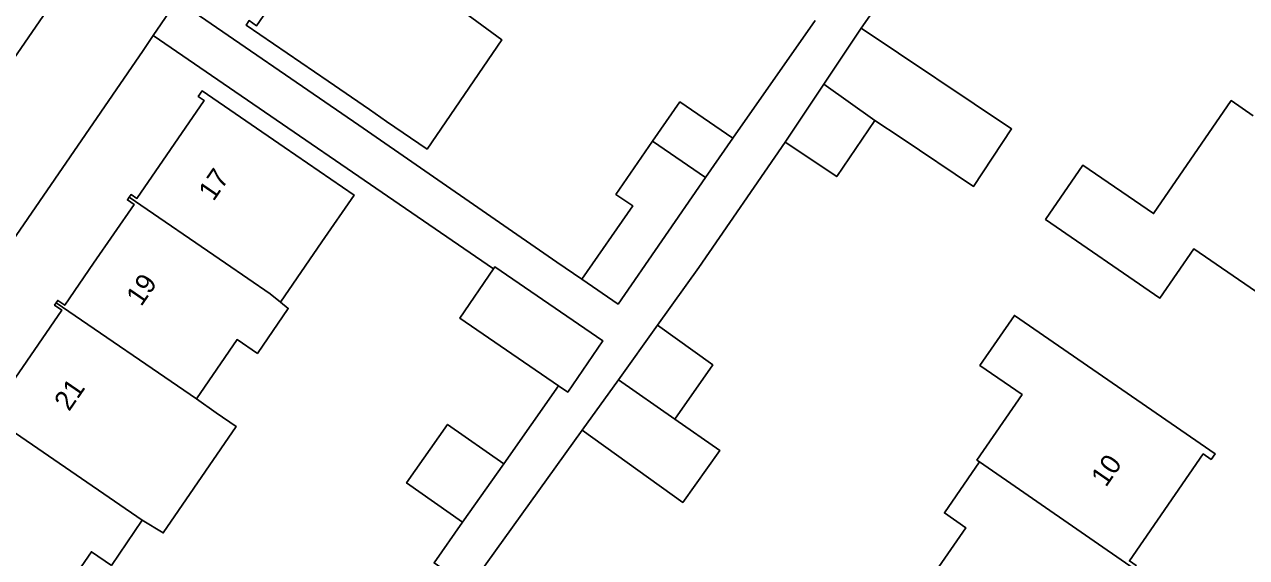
# Model space of a CAD drawing. Extents: x 160158 to 160921, y 381517 to 382041.
# Drawn here: x 160666.6 to 160728, y 381735.2 to 381762 of the extents above; entities that cross this region are included whole.
import ezdxf

# ---------------------------------------------------------------- set-up
doc = ezdxf.new("R2010")
doc.units = 0
for name, color, linetype in [('IMGEO_Pand', 7, 'Continuous'), ('IMGEO_Pand_nummerreeks', 7, 'Continuous'), ('IMGEO_Rijbaan_lokaal_open', 7, 'Continuous'), ('IMGEO_Voetpad_open', 7, 'Continuous')]:
    doc.layers.add(name, color=color, linetype=linetype)

msp = doc.modelspace()

# ---------------------------------------------------------------- linework, layer by layer
at = {"layer": 'IMGEO_Pand'}
for points in [[(160688.635, 381762.661), (160689.564, 381761.979), (160690.583, 381761.231), (160686.816, 381755.737), (160684.779, 381757.134), (160683.917, 381757.725), (160681.842, 381759.148), (160677.718, 381761.975), (160677.871, 381762.199), (160678.246, 381761.942), (160681.799, 381767.123), (160681.413, 381767.388), (160681.518, 381767.542)], [(160706.757, 381758.998), (160708.643, 381761.815)], [(160708.643, 381761.815), (160716.195, 381756.759), (160714.289, 381753.867), (160710.649, 381756.304), (160709.333, 381757.185)], [(160679.455, 381748.043), (160681.536, 381751.077), (160683.149, 381753.428), (160679.633, 381755.84), (160675.51, 381758.669), (160675.317, 381758.387), (160675.611, 381758.185), (160672.231, 381753.257), (160671.942, 381753.456), (160671.849, 381753.32)], [(160704.812, 381756.094), (160706.757, 381758.998)], [(160706.757, 381758.998), (160709.333, 381757.185)], [(160698.157, 381756.131), (160699.531, 381758.115), (160702.195, 381756.292)], [(160728.339, 381757.419), (160727.237, 381758.177), (160723.333, 381752.498), (160719.781, 381754.937), (160717.904, 381752.204), (160723.659, 381748.25), (160725.365, 381750.734), (160730.176, 381747.426), (160730.921, 381746.914), (160731.072, 381747.134), (160730.684, 381747.4), (160734.468, 381752.903), (160734.853, 381752.639), (160734.985, 381752.83)], [(160709.333, 381757.185), (160707.408, 381754.355), (160704.812, 381756.094)], [(160694.595, 381749.193), (160697.153, 381752.885), (160696.309, 381753.463), (160698.157, 381756.131)], [(160698.157, 381756.131), (160700.819, 381754.305)], [(160700.819, 381754.305), (160702.195, 381756.292)], [(160700.819, 381754.305), (160698.618, 381751.126), (160696.416, 381747.947), (160694.595, 381749.193)], [(160671.849, 381753.32), (160671.757, 381753.186), (160672.088, 381752.959), (160670.058, 381750), (160668.608, 381747.887), (160668.255, 381748.129), (160668.173, 381748.011)], [(160671.849, 381753.32), (160676.691, 381750), (160678.929, 381748.465), (160679.455, 381748.043)], [(160690.156, 381749.722), (160688.458, 381747.248), (160693.419, 381743.844)], [(160690.156, 381749.722), (160690.226, 381749.824), (160695.657, 381746.097), (160693.89, 381743.521), (160693.419, 381743.844)], [(160668.173, 381748.011), (160668.092, 381747.893), (160668.454, 381747.645), (160664.931, 381742.509), (160664.563, 381742.761), (160664.451, 381742.598)], [(160668.173, 381748.011), (160675.223, 381743.178)], [(160675.223, 381743.178), (160677.272, 381746.165), (160678.288, 381745.468), (160679.841, 381747.733), (160679.455, 381748.043)], [(160722.353, 381734.639), (160722.464, 381734.798), (160722.119, 381735.035), (160725.83, 381740.417), (160726.231, 381740.141), (160726.427, 381740.424), (160716.341, 381747.379), (160714.607, 381744.863), (160716.727, 381743.402), (160714.454, 381740.106), (160714.59, 381740.013)], [(160696.439, 381744.144), (160698.405, 381746.884)], [(160699.277, 381742.162), (160701.182, 381744.89), (160698.405, 381746.884)], [(160694.615, 381741.604), (160696.439, 381744.144)], [(160699.277, 381742.162), (160696.439, 381744.144)], [(160672.503, 381737.078), (160673.561, 381736.445), (160677.229, 381741.792), (160676.214, 381742.489), (160675.223, 381743.178)], [(160664.451, 381742.598), (160672.503, 381737.078)], [(160688.607, 381736.98), (160685.787, 381738.957), (160687.849, 381741.899), (160690.669, 381739.922)], [(160694.615, 381741.604), (160699.671, 381737.974), (160701.542, 381740.58), (160699.277, 381742.162)], [(160711.644, 381733.435), (160713.899, 381736.705), (160712.822, 381737.448), (160714.59, 381740.013)], [(160714.59, 381740.013), (160722.353, 381734.639)], [(160690.669, 381739.922), (160688.607, 381736.98)], [(160672.503, 381737.078), (160670.949, 381734.812), (160669.946, 381735.5), (160667.867, 381732.469)]]:
    msp.add_lwpolyline(points, dxfattribs=at)
at = {"layer": 'IMGEO_Rijbaan_lokaal_open'}
msp.add_lwpolyline([(160614.454, 381684.835), (160615.999, 381687.121), (160619.05, 381691.582), (160640.187, 381722.521), (160642.496, 381725.9), (160658.96, 381750), (160667.503, 381762.414), (160670.296, 381766.471), (160700.524, 381810.394), (160703.573, 381814.824), (160712.504, 381827.801), (160716.028, 381832.837), (160716.089, 381833.009)], dxfattribs=at)
at = {"layer": 'IMGEO_Voetpad_open'}
for points in [[(160708.643, 381761.815), (160713.472, 381768.708)], [(160674.255, 381763.205), (160673.051, 381761.449)], [(160674.255, 381763.205), (160683.384, 381756.947), (160693.336, 381750.054), (160694.595, 381749.193)], [(160702.195, 381756.292), (160706.329, 381762.2)], [(160673.051, 381761.449), (160672.541, 381760.705), (160665.2, 381750), (160645.316, 381721.217)], [(160673.051, 381761.449), (160690.156, 381749.722)], [(160698.405, 381746.884), (160700.486, 381749.785), (160704.812, 381756.094)], [(160693.419, 381743.844), (160690.669, 381739.922)], [(160688.607, 381736.98), (160687.172, 381734.933), (160688.937, 381733.695), (160694.615, 381741.604)]]:
    msp.add_lwpolyline(points, dxfattribs=at)

# ---------------------------------------------------------------- texts
at = {"layer": 'IMGEO_Pand_nummerreeks'}
for s, rotation, p in [('17', 55.50815, (160676.081, 381753.077)), ('19', 55.50815, (160672.448, 381747.789)), ('21', 55.50856, (160668.826, 381742.518)), ('10', 55.31335, (160720.941, 381738.704))]:
    msp.add_text(s, height=1, rotation=rotation, dxfattribs=at).set_placement(p)

doc.saveas('drawing.dxf')
